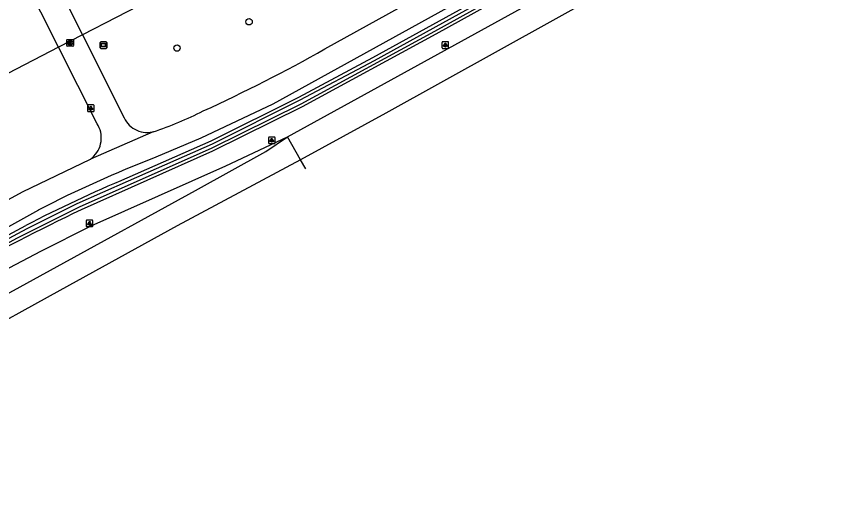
# Model space of a CAD drawing. Extents: x 162722 to 165099, y 384721 to 386283.
# Drawn here: x 163791.1 to 163915.7, y 384729.5 to 384804.9 of the extents above; entities that cross this region are included whole.
import ezdxf

# ---------------------------------------------------------------- set-up
doc = ezdxf.new("R2010")
doc.units = 0
for name, color, linetype in [('IMGEO_Berm_groen', 7, 'Continuous'), ('IMGEO_Boom', 7, 'Continuous'), ('IMGEO_Duiker', 7, 'Continuous'), ('IMGEO_Fietspad_gesloten', 7, 'Continuous'), ('IMGEO_Fietspad_open', 7, 'Continuous'), ('IMGEO_Lichtpunt', 7, 'Continuous'), ('IMGEO_Rijbaan_regionaal_gesloten', 7, 'Continuous'), ('IMGEO_Rioolput', 7, 'Continuous'), ('IMGEO_Verklikker', 7, 'Continuous'), ('IMGEO_Waterloop', 7, 'Continuous')]:
    doc.layers.add(name, color=color, linetype=linetype)

msp = doc.modelspace()

# ---------------------------------------------------------------- linework, layer by layer
at = {"layer": 'IMGEO_Berm_groen'}
for points in [[(164228.52, 384990.48), (164225.9, 384989.38), (164214.03, 384984.88), (164199.86, 384979.03), (164194.07, 384976.64), (164190.41, 384974.99), (164164.46, 384963.29), (164143.81, 384954.27), (164142.44, 384953.4), (164125.83, 384945.72), (164092.92, 384929.94), (164061.64, 384914.53), (164036.12, 384901.56), (164011.74, 384888.67), (164000, 384882.3), (163974.59, 384868.52), (163970.14, 384866.1), (163854.54, 384802.2), (163834.33, 384791.25), (163820.77, 384784.53), (163800.9, 384775.69)], [(163807.89, 384780.49), (163820.58, 384786.08), (163833.81, 384792.71), (163845.03, 384798.67), (163914.44, 384836.89), (163949.64, 384856.5), (163973.82, 384869.78), (164000, 384884.15), (164013.24, 384891.06), (164022.23, 384895.94), (164051.68, 384911.3), (164065.07, 384918.06), (164110.83, 384940.54), (164141.78, 384954.8), (164143.41, 384955.64), (164157.25, 384961.66), (164184.98, 384974.1), (164189.83, 384976.41), (164193.58, 384977.81), (164199.17, 384980.36), (164206.03, 384983.51), (164212.73, 384986.25), (164221.34, 384989.2), (164225.31, 384990.8)], [(163748.05, 384749), (163749.87, 384750), (163774.53, 384763.63), (163792.53, 384773.3)]]:
    msp.add_lwpolyline(points, dxfattribs=at)
for centre, radius, start, end in [((163882.44, 384601.3), 194.08, 112.5874, 117.597), ((163956.32, 384452.01), 359.06, 115.6486, 119.013)]:
    msp.add_arc(centre, radius, start, end, dxfattribs=at)
at = {"layer": 'IMGEO_Boom'}
for centre in [(163826.29, 384804.09), (163815.4, 384800.12)]:
    msp.add_circle(centre, 0.489, dxfattribs=at)
at = {"layer": 'IMGEO_Duiker'}
msp.add_lwpolyline([(163813.1, 384808.34), (163811.27, 384807.39), (163801.1, 384802.11), (163797.49, 384800.24), (163789.85, 384796.27), (163788.39, 384795.51)], dxfattribs=at)
at = {"layer": 'IMGEO_Fietspad_gesloten'}
for points in [[(163837.76, 384799.98), (163968.38, 384872.1), (163971.4, 384873.74), (164000, 384889.27), (164029.89, 384905.3), (164057.85, 384919.48), (164097.49, 384939.03), (164124.66, 384953.58), (164138.96, 384960.97), (164173.57, 384976.37), (164186.77, 384982.11)], [(164098.08, 384935.25), (164066.13, 384919.71), (164027.89, 384900.14), (164000, 384885.24), (163973.26, 384870.69), (163972.15, 384870.08), (163829.91, 384791.63), (163819, 384786.53), (163812.21, 384783.62)], [(163811.81, 384787.48), (163802.32, 384783.34)], [(163743.79, 384757.22), (163748.12, 384758.97), (163766.15, 384765.18), (163770.2, 384766.88), (163776.99, 384770.18), (163792.03, 384778.4), (163802.32, 384783.34)], [(163794.44, 384775.65), (163784.53, 384770.12)]]:
    msp.add_lwpolyline(points, dxfattribs=at)
for centre, radius, start, end in [((163715.51, 385017.62), 249.63, 294.586, 299.3239), ((163796.3, 384835.26), 50.24, 287.9922, 297.3369), ((163876.59, 384616.18), 179.39, 111.0318, 117.2558)]:
    msp.add_arc(centre, radius, start, end, dxfattribs=at)
at = {"layer": 'IMGEO_Fietspad_open'}
for points in [[(163802.32, 384783.34), (163802.59, 384783.56), (163802.85, 384783.8), (163803.08, 384784.07), (163803.29, 384784.35), (163803.48, 384784.66), (163803.63, 384784.97), (163803.76, 384785.3), (163803.85, 384785.65), (163803.92, 384785.99), (163803.95, 384786.35), (163803.96, 384786.7), (163803.93, 384787.05), (163803.86, 384787.4), (163803.77, 384787.75), (163803.65, 384788.08), (163803.5, 384788.4), (163803.34, 384788.68), (163797.49, 384800.24), (163768.05, 384858.46), (163766.8, 384860.87)], [(163787.14, 384835.37), (163784.91, 384834.3), (163801.1, 384802.11), (163807.4, 384789.58), (163807.56, 384789.27), (163807.75, 384788.98), (163807.96, 384788.71), (163808.19, 384788.46), (163808.45, 384788.23), (163808.72, 384788.03), (163809.01, 384787.85), (163809.32, 384787.69), (163809.64, 384787.57), (163809.97, 384787.47), (163810.3, 384787.4), (163810.64, 384787.37), (163810.99, 384787.36), (163811.33, 384787.39), (163811.67, 384787.44), (163811.81, 384787.48)]]:
    msp.add_lwpolyline(points, dxfattribs=at)
at = {"layer": 'IMGEO_Lichtpunt'}
for p, q in [((163855.46, 384800.98), (163855.46, 384800.17)), ((163855.46, 384800.98), (163855.46, 384800.17)), ((163856.37, 384801.07), (163855.56, 384801.07)), ((163856.37, 384801.07), (163855.56, 384801.07)), ((163856.46, 384800.17), (163856.46, 384800.98)), ((163856.46, 384800.17), (163856.46, 384800.98)), ((163855.56, 384800.07), (163856.37, 384800.07)), ((163855.56, 384800.07), (163856.37, 384800.07)), ((163801.87, 384791.43), (163801.87, 384790.62)), ((163801.87, 384791.43), (163801.87, 384790.62)), ((163802.77, 384791.52), (163801.97, 384791.52)), ((163802.77, 384791.52), (163801.97, 384791.52)), ((163802.87, 384790.62), (163802.87, 384791.43)), ((163802.87, 384790.62), (163802.87, 384791.43)), ((163801.97, 384790.53), (163802.77, 384790.53)), ((163801.97, 384790.53), (163802.77, 384790.53)), ((163829.23, 384786.58), (163829.23, 384785.78)), ((163829.23, 384786.58), (163829.23, 384785.78)), ((163830.14, 384786.68), (163829.33, 384786.68)), ((163830.14, 384786.68), (163829.33, 384786.68)), ((163830.23, 384785.78), (163830.23, 384786.58)), ((163830.23, 384785.78), (163830.23, 384786.58)), ((163829.33, 384785.68), (163830.14, 384785.68)), ((163829.33, 384785.68), (163830.14, 384785.68)), ((163801.68, 384774.04), (163801.68, 384773.23)), ((163801.68, 384774.04), (163801.68, 384773.23)), ((163802.58, 384774.13), (163801.78, 384774.13)), ((163802.58, 384774.13), (163801.78, 384774.13)), ((163802.68, 384773.23), (163802.68, 384774.04)), ((163802.68, 384773.23), (163802.68, 384774.04)), ((163801.78, 384773.14), (163802.58, 384773.14)), ((163801.78, 384773.14), (163802.58, 384773.14))]:
    msp.add_line(p, q, dxfattribs=at)
for points in [[(163855.84, 384800.64), (163855.88, 384800.61), (163855.69, 384800.35), (163855.65, 384800.38), (163855.84, 384800.64)], [(163855.94, 384800.59), (163855.99, 384800.59), (163855.99, 384800.27), (163855.94, 384800.27), (163855.94, 384800.59)], [(163856.05, 384800.61), (163856.09, 384800.64), (163856.28, 384800.38), (163856.24, 384800.35), (163856.05, 384800.61)], [(163802.25, 384791.09), (163802.29, 384791.06), (163802.1, 384790.8), (163802.06, 384790.83), (163802.25, 384791.09)], [(163802.35, 384791.04), (163802.4, 384791.04), (163802.4, 384790.72), (163802.35, 384790.72), (163802.35, 384791.04)], [(163802.46, 384791.06), (163802.5, 384791.09), (163802.68, 384790.83), (163802.65, 384790.8), (163802.46, 384791.06)], [(163829.61, 384786.25), (163829.65, 384786.22), (163829.46, 384785.96), (163829.42, 384785.98), (163829.61, 384786.25)], [(163829.71, 384786.2), (163829.76, 384786.2), (163829.76, 384785.88), (163829.71, 384785.88), (163829.71, 384786.2)], [(163829.82, 384786.22), (163829.86, 384786.25), (163830.04, 384785.98), (163830.01, 384785.96), (163829.82, 384786.22)], [(163802.06, 384773.7), (163802.09, 384773.67), (163801.91, 384773.41), (163801.87, 384773.44), (163802.06, 384773.7)], [(163802.16, 384773.65), (163802.21, 384773.65), (163802.21, 384773.33), (163802.16, 384773.33), (163802.16, 384773.65)], [(163802.27, 384773.67), (163802.31, 384773.7), (163802.49, 384773.44), (163802.45, 384773.41), (163802.27, 384773.67)]]:
    msp.add_lwpolyline(points, dxfattribs=at)
for centre in [(163855.96, 384800.77), (163802.37, 384791.23), (163829.73, 384786.38), (163802.18, 384773.84)]:
    msp.add_circle(centre, 0.0994, dxfattribs=at)
for centre, start, end in [((163855.56, 384800.98), 90, 180), ((163855.56, 384800.98), 90, 180), ((163856.37, 384800.98), 0, 90), ((163856.37, 384800.98), 0, 90), ((163855.56, 384800.17), 180, 270), ((163855.56, 384800.17), 180, 270), ((163856.37, 384800.17), 270, 0), ((163856.37, 384800.17), 270, 360), ((163801.97, 384791.43), 90, 180), ((163801.97, 384791.43), 90, 180), ((163802.77, 384791.43), 0, 90), ((163802.77, 384791.43), 0, 90), ((163801.97, 384790.62), 180, 270), ((163801.97, 384790.62), 180, 270), ((163802.77, 384790.62), 270, 0), ((163802.77, 384790.62), 270, 360), ((163829.33, 384786.58), 90, 180), ((163829.33, 384786.58), 90, 180), ((163829.33, 384785.78), 180, 270), ((163829.33, 384785.78), 180, 270), ((163830.14, 384786.58), 0, 90), ((163830.14, 384786.58), 0, 90), ((163830.14, 384785.78), 270, 0), ((163830.14, 384785.78), 270, 360), ((163801.78, 384774.04), 90, 180), ((163801.78, 384774.04), 90, 180), ((163802.58, 384774.04), 0, 90), ((163802.58, 384774.04), 0, 90), ((163801.78, 384773.23), 180, 270), ((163801.78, 384773.23), 180, 270), ((163802.58, 384773.23), 270, 0), ((163802.58, 384773.23), 270, 360)]:
    msp.add_arc(centre, 0.0946, start, end, dxfattribs=at)
at = {"layer": 'IMGEO_Rijbaan_regionaal_gesloten'}
for points in [[(163832.08, 384786.73), (163976.2, 384865.89), (163988.46, 384872.63), (164000, 384879.09), (164010.01, 384884.53), (164040.03, 384900.42), (164068.3, 384914.74), (164098.31, 384929.57), (164139.04, 384948.77), (164142.26, 384950.4), (164161.97, 384959.27), (164170.65, 384962.99), (164191.19, 384972.35), (164201.18, 384976.5)], [(164202.85, 384973.28), (164189.76, 384967.64), (164164.51, 384956.41), (164136.45, 384943.99), (164077.48, 384915.27), (164051.63, 384902.41), (163978.15, 384862.7), (163978.1, 384862.67), (163880.93, 384809.18), (163846.96, 384790.27), (163834.09, 384783.25)], [(163734.41, 384732.6), (163755.77, 384744.29), (163776.3, 384755.66), (163818.2, 384778.59), (163828.83, 384784.48), (163832.08, 384786.73)], [(163753.98, 384747.25), (163758.93, 384750), (163783.48, 384763.49), (163794.8, 384769.46), (163802.43, 384773.25), (163822.76, 384782.31), (163832.08, 384786.73)], [(163834.09, 384783.25), (163832.08, 384786.73)], [(163834.09, 384783.25), (163815.41, 384773.27), (163797.71, 384763.51), (163769.94, 384748.17), (163752.63, 384738.62), (163736.16, 384729.51)], [(163834.89, 384781.88), (163834.09, 384783.25)]]:
    msp.add_lwpolyline(points, dxfattribs=at)
at = {"layer": 'IMGEO_Rioolput'}
for p, q in [((163798.74, 384800.48), (163798.74, 384801.34)), ((163798.81, 384801.41), (163799.66, 384801.41)), ((163799.23, 384801.19), (163799.25, 384801.19)), ((163799.74, 384801.34), (163799.74, 384800.48)), ((163799.66, 384800.41), (163798.81, 384800.41)), ((163799.25, 384800.63), (163799.22, 384800.63))]:
    msp.add_line(p, q, dxfattribs=at)
for points in [[(163798.74, 384800.48), (163798.74, 384801.34)], [(163798.81, 384801.41), (163799.66, 384801.41)], [(163799.33, 384801.11), (163799.07, 384801.11), (163799.07, 384800.71)], [(163799.07, 384800.71), (163799.2, 384800.71), (163799.2, 384800.87), (163799.21, 384800.87)], [(163799.25, 384801.03), (163799.2, 384801.03), (163799.2, 384800.95)], [(163799.2, 384800.95), (163799.25, 384800.95)], [(163799.26, 384800.84), (163799.33, 384800.71), (163799.47, 384800.71), (163799.4, 384800.84)], [(163799.74, 384801.34), (163799.74, 384800.48)], [(163799.66, 384800.41), (163798.81, 384800.41)]]:
    msp.add_lwpolyline(points, dxfattribs=at)
for centre, radius, start, end in [((163798.81, 384801.33), 0.0765, 91.552, 178.448), ((163798.81, 384801.33), 0.0765, 91.552, 178.448), ((163799.21, 384800.82), 0.0533, 26.0293, 88.6989), ((163799.26, 384800.93), 0.0964, 77.0061, 93.1865), ((163799.23, 384801.14), 0.19, 274.7715, 282.9687), ((163799.27, 384800.99), 0.0378, 276.6634, 79.6772), ((163799.33, 384801), 0.109, 350.3612, 89.416), ((163799.32, 384801), 0.112, 277.5842, 350.9817), ((163799.31, 384800.78), 0.108, 29.5134, 73.7905), ((163799.66, 384801.33), 0.0765, 1.552, 88.448), ((163799.66, 384801.33), 0.0765, 1.552, 88.448), ((163798.81, 384800.48), 0.0765, 181.552, 268.448), ((163798.81, 384800.48), 0.0765, 181.552, 268.448), ((163799.66, 384800.48), 0.0765, 271.552, 358.448), ((163799.66, 384800.48), 0.0765, 271.552, 358.448)]:
    msp.add_arc(centre, radius, start, end, dxfattribs=at)
for centre, major_axis, ratio, start_param, end_param in [((163799.22, 384800.91), (-0.387, 0.002), 0.722429, 4.712389, 7.853982), ((163799.25, 384800.91), (-0.39, 0.002), 0.717154, 1.570796, 4.712389)]:
    msp.add_ellipse(centre, major_axis=major_axis, ratio=ratio, start_param=start_param, end_param=end_param, dxfattribs=at)
at = {"layer": 'IMGEO_Verklikker'}
for p, q in [((163803.78, 384800.16), (163803.78, 384800.96)), ((163803.78, 384800.96), (163803.78, 384800.16)), ((163803.88, 384801.06), (163804.67, 384801.06)), ((163804.67, 384801.06), (163803.88, 384801.06)), ((163804.77, 384800.96), (163804.77, 384800.16)), ((163804.77, 384800.16), (163804.77, 384800.96)), ((163804.67, 384800.06), (163803.88, 384800.06)), ((163803.88, 384800.06), (163804.67, 384800.06))]:
    msp.add_line(p, q, dxfattribs=at)
for points in [[(163803.88, 384800.8), (163804.67, 384800.8), (163804.67, 384800.33), (163803.88, 384800.33), (163803.88, 384800.8)], [(163803.95, 384800.73), (163803.95, 384800.4), (163804.6, 384800.4), (163804.6, 384800.73), (163803.95, 384800.73)]]:
    msp.add_lwpolyline(points, dxfattribs=at)
for centre, start, end in [((163803.88, 384800.96), 90, 180), ((163803.88, 384800.96), 90, 180), ((163804.67, 384800.96), 0, 90), ((163804.67, 384800.96), 360, 90), ((163803.88, 384800.16), 180, 270), ((163803.88, 384800.16), 180, 270), ((163804.67, 384800.16), 270, 0), ((163804.67, 384800.16), 270, 0)]:
    msp.add_arc(centre, 0.1, start, end, dxfattribs=at)
at = {"layer": 'IMGEO_Waterloop'}
for points in [[(163736.29, 384741.96), (163748.28, 384748.59), (163750.09, 384749.59), (163774.75, 384763.22), (163792.74, 384772.88), (163800.33, 384776.64), (163808.08, 384780.07), (163820.78, 384785.66), (163834.02, 384792.29), (163845.25, 384798.26), (163914.66, 384836.49), (163949.86, 384856.1), (163974.04, 384869.37), (164000.22, 384883.74), (164013.46, 384890.65), (164022.44, 384895.53), (164051.89, 384910.89), (164065.27, 384917.65)], [(164061.43, 384914.95), (164035.9, 384901.98), (164011.52, 384889.08), (163999.78, 384882.71), (163974.37, 384868.93), (163969.92, 384866.51), (163854.32, 384802.61), (163834.12, 384791.66), (163820.57, 384784.95), (163800.7, 384776.11), (163791.25, 384771.4), (163781.95, 384766.42), (163753, 384750.41), (163750.02, 384748.76), (163736.62, 384741.35)]]:
    msp.add_lwpolyline(points, dxfattribs=at)

doc.saveas('drawing.dxf')
